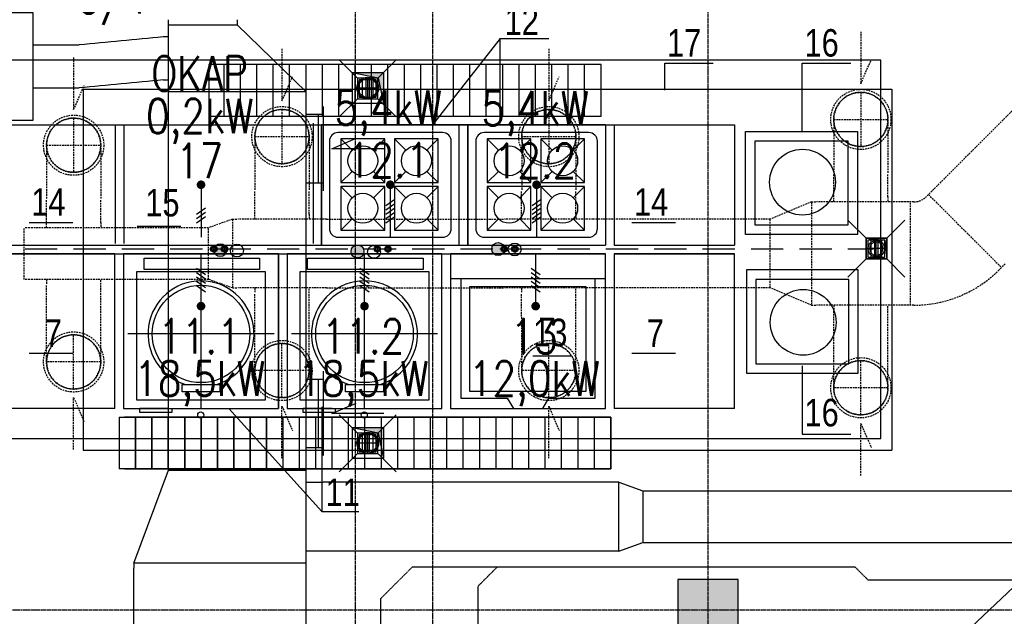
# Model space of a CAD drawing. Extents: x -7228 to 74941, y -112898 to 85621.
# Tile 344 of 635: x 51578 to 52150, y 36563 to 36910. Entities that reach past the tile are written whole.
import ezdxf
from ezdxf.enums import TextEntityAlignment as Align

# ---------------------------------------------------------------- set-up
doc = ezdxf.new("R2010")
doc.units = 0
for name, pattern in [('CENTER', [2, 1.25, -0.25, 0.25, -0.25]), ('DASHED', [0.75, 0.5, -0.25]), ('DASHED2', [0.375, 0.25, -0.125])]:
    doc.linetypes.add(name, pattern=pattern)
doc.layers.get('0').update_dxf_attribs({"color": 101, "linetype": 'CONTINUOUS'})
doc.layers.add('-A_NR', color=8, linetype='CONTINUOUS', plot=False)
for name, color, linetype in [('-A_TECHNOLOGIA', 120, 'CONTINUOUS'), ('E35', 6, 'CONTINUOUS'), ('E50', 3, 'CONTINUOUS'), ('E50kor', 3, 'CONTINUOUS'), ('Ins-kan', 54, 'CONTINUOUS'), ('Ins-went', 141, 'CONTINUOUS'), ('Ins-wod', 4, 'CONTINUOUS'), ('Os-osie glowne', 1, 'CENTER'), ('Sc-beton', 7, 'CONTINUOUS'), ('Sc-beton-hatch', 86, 'CONTINUOUS'), ('W-otwor-strop', 1, 'CONTINUOUS'), ('Wyp-meble', 155, 'CONTINUOUS')]:
    doc.layers.add(name, color=color, linetype=linetype)
doc.styles.add('ARIAL_CE', font='ARIAL.TTF', dxfattribs={"width": 0.8})
doc.styles.add('ROMANS', font='romans', dxfattribs={"width": 0.85})

# ---------------------------------------------------------------- blocks, each defined once
blk = doc.blocks.new('_ODWODNIENIE_KRATKA')
for p, q in [((-12, 0), (-22.61, 10.61)), ((0, 0), (10.61, 10.61)), ((-11, -2.99), (-1, -2.99)), ((-1, -4.99), (-11, -4.99)), ((-11, -6.99), (-1, -6.99)), ((-1, -8.99), (-11, -8.99)), ((-22.61, -22.6), (-12, -11.99)), ((10.61, -22.6), (0, -11.99))]:
    blk.add_line(p, q)
for points in [[(0, -11.99), (0, 0), (-12, 0), (-12, -11.99)], [(-1, -10.99), (-1, -1), (-11, -1), (-11, -10.99)]]:
    blk.add_lwpolyline(points, close=True)

msp = doc.modelspace()

# ---------------------------------------------------------------- hatches: boundary and pattern name
at = {"layer": 'Ins-wod'}
for points in [[(51859.396, 36776.156, 1), (51851.908, 36776.156, 1)], [(51697.962, 36775.55, 1), (51690.474, 36775.55, 1)], [(51777.662, 36774.756, 1), (51770.174, 36774.756, 1)]]:
    msp.add_hatch(color=256, dxfattribs=at).paths.add_polyline_path(points)
at = {"layer": 'Sc-beton-hatch'}
h = msp.add_hatch(dxfattribs=at)
h.set_pattern_fill('ANSI33', color=256, style=0)
h.paths.add_polyline_path([(52747.547, 36408.972), (52727.547, 36408.972), (52727.547, 35926.472), (52656.547, 35926.472), (52656.547, 35901.472), (52727.547, 35901.472), (52727.547, 35076.472), (52230.547, 35076.472), (52230.547, 35056.472), (52747.547, 35056.472)])
h.paths.add_polyline_path([(52727.547, 36453.972), (52747.547, 36453.972), (52747.547, 36586.472), (52727.547, 36586.472)])
h.paths.add_polyline_path([(52582.547, 36556.472), (52582.547, 36576.472), (52259.547, 36576.472), (52259.547, 36556.472)])
h.paths.add_polyline_path([(51995.047, 36583.972), (51960.047, 36583.972), (51960.047, 36548.972), (51995.047, 36548.972)])
h.paths.add_polyline_path([(51527.547, 36583.972), (51527.547, 36548.972), (51562.547, 36548.972), (51562.547, 36583.972)])
h.paths.add_polyline_path([(51547.547, 36366.472), (51527.547, 36366.472), (51527.547, 36306.472), (51547.547, 36306.472)])
h.paths.add_polyline_path([(51547.547, 36548.972), (51527.547, 36548.972), (51527.547, 36536.472), (51547.547, 36536.472)])
h.paths.add_polyline_path([(51527.547, 36596.472), (51527.547, 36583.972), (51547.547, 36583.972), (51547.547, 36596.472)])
at = {"layer": 'W-otwor-strop'}
h = msp.add_hatch(color=256, dxfattribs=at)
h.paths.add_polyline_path([(51782.108, 36878.764), (51772.583, 36878.764), (51772.583, 36878.453), (51782.108, 36876.538)])
h.paths.add_polyline_path([(51789.022, 36878.759), (51789.022, 36878.764), (51782.108, 36878.764), (51782.108, 36876.538), (51785.957, 36875.764), (51785.969, 36875.706)])
h.paths.add_polyline_path([(51789.022, 36878.759), (51785.969, 36875.706), (51789.022, 36860.764)])
h.paths.add_polyline_path([(51772.547, 36878.764), (51771.037, 36878.764), (51772.547, 36878.461)])
h.paths.add_polyline_path([(51772.583, 36878.764), (51772.547, 36878.764), (51772.547, 36878.461), (51772.583, 36878.453)])
h = msp.add_hatch(color=256, dxfattribs=at)
h.paths.add_polyline_path([(52081.449, 36782.42), (52073.255, 36782.42), (52073.255, 36782.075), (52080.448, 36781.42), (52081.449, 36770.42)])
h.paths.add_polyline_path([(52073.255, 36782.42), (52069.459, 36782.42), (52073.255, 36782.075)])
h = msp.add_hatch(color=256, dxfattribs=at)
h.paths.add_polyline_path([(51782.108, 36672.428), (51772.583, 36672.428), (51772.583, 36672.117), (51782.108, 36670.201)])
h.paths.add_polyline_path([(51789.022, 36672.422), (51789.022, 36672.428), (51782.108, 36672.428), (51782.108, 36670.201), (51785.957, 36669.428), (51785.969, 36669.369)])
h.paths.add_polyline_path([(51789.022, 36672.422), (51785.969, 36669.369), (51789.022, 36654.428)])
h.paths.add_polyline_path([(51772.547, 36672.428), (51771.037, 36672.428), (51772.547, 36672.124)])
h.paths.add_polyline_path([(51772.583, 36672.428), (51772.547, 36672.428), (51772.547, 36672.124), (51772.583, 36672.117)])

# ---------------------------------------------------------------- linework, layer by layer
at = {"layer": '-A_NR'}
for p, q in [((51856.81, 36898.528), (51817.547, 36848.472)), ((51856.81, 36849.195), (51856.81, 36898.528)), ((51856.81, 36898.528), (51885.067, 36898.528)), ((51952.437, 36868.472), (51952.437, 36884.249)), ((51952.437, 36884.249), (51980.694, 36884.249)), ((52032.341, 36844.577), (52032.341, 36884.249)), ((52032.341, 36884.249), (52060.599, 36884.249)), ((51583.176, 36791.659), (51608.598, 36791.659)), ((51933.388, 36791.659), (51958.809, 36791.659)), ((51645.808, 36789.501), (51671.23, 36789.501)), ((51583.176, 36715.645), (51608.598, 36715.645)), ((51875.826, 36714.171), (51897.988, 36714.171)), ((51933.388, 36715.645), (51958.809, 36715.645)), ((52032.341, 36708.278), (52032.341, 36668.605)), ((51753.121, 36623.586), (51699.078, 36683.472)), ((51753.121, 36684.478), (51753.121, 36623.586)), ((52032.341, 36668.605), (52060.599, 36668.605)), ((51753.121, 36623.586), (51774.632, 36623.586))]:
    msp.add_line(p, q, dxfattribs=at)
at = {"layer": '-A_TECHNOLOGIA'}
for p, q in [((51832.992, 36848.472), (51752.992, 36848.472)), ((51832.992, 36778.472), (51832.992, 36848.472)), ((51752.992, 36778.472), (51832.992, 36778.472))]:
    msp.add_line(p, q, dxfattribs=at)
at = {"layer": 'E35'}
for p, q in [((51682.999, 36813.569), (51682.999, 36783.085)), ((51792.992, 36813.569), (51792.992, 36783.085)), ((51877.992, 36813.569), (51877.992, 36783.085)), ((51790.361, 36801.505), (51795.623, 36805.189)), ((51790.361, 36799.005), (51795.623, 36802.689)), ((51875.361, 36801.505), (51880.623, 36805.189)), ((51875.361, 36799.005), (51880.623, 36802.689)), ((51680.368, 36796.505), (51685.63, 36800.189)), ((51680.368, 36794.005), (51685.63, 36797.689)), ((51790.361, 36796.505), (51795.623, 36800.189)), ((51790.361, 36794.005), (51795.623, 36797.689)), ((51875.361, 36796.505), (51880.623, 36800.189)), ((51875.361, 36794.005), (51880.623, 36797.689)), ((51680.368, 36791.505), (51685.63, 36795.189)), ((51790.361, 36791.505), (51795.623, 36795.189)), ((51875.361, 36791.505), (51880.623, 36795.189)), ((51682.992, 36742.988), (51682.992, 36773.472)), ((51777.992, 36742.988), (51777.992, 36773.472)), ((51877.466, 36742.988), (51877.466, 36773.472)), ((51680.361, 36765.052), (51685.623, 36761.367)), ((51680.361, 36762.552), (51685.623, 36758.867)), ((51775.361, 36765.052), (51780.623, 36761.367)), ((51775.361, 36762.552), (51780.623, 36758.867)), ((51874.835, 36765.052), (51880.097, 36761.367)), ((51874.835, 36762.552), (51880.097, 36758.867)), ((51680.361, 36760.052), (51685.623, 36756.367)), ((51680.361, 36757.552), (51685.623, 36753.867)), ((51775.361, 36760.052), (51780.623, 36756.367)), ((51775.361, 36757.552), (51780.623, 36753.867)), ((51874.835, 36760.052), (51880.097, 36756.367)), ((51874.835, 36757.552), (51880.097, 36753.867)), ((51680.361, 36755.052), (51685.623, 36751.367)), ((51775.361, 36755.052), (51780.623, 36751.367)), ((51874.835, 36755.052), (51880.097, 36751.367))]:
    msp.add_line(p, q, dxfattribs=at)
at = {"layer": 'E50'}
for p, q in [((51682.992, 36742.988), (51682.992, 36773.472)), ((51777.992, 36742.988), (51777.992, 36773.472))]:
    msp.add_line(p, q, dxfattribs=at)
at = {"layer": 'E50', "const_width": 2.5}
for points in [[(51681.776, 36813.829, 1), (51684.222, 36813.309, 1)], [(51791.769, 36813.829, 1), (51794.215, 36813.309, 1)], [(51876.769, 36813.829, 1), (51879.215, 36813.309, 1)], [(51681.769, 36742.728, -1), (51684.215, 36743.248, -1)], [(51776.769, 36742.728, -1), (51779.215, 36743.248, -1)], [(51876.243, 36742.728, -1), (51878.688, 36743.248, -1)]]:
    msp.add_lwpolyline(points, format="xyb", close=True, dxfattribs=at)
at = {"layer": 'E50kor', "linetype": 'DASHED2', "ltscale": 75}
msp.add_line((51552.61, 36776.284), (52073.874, 36776.284), dxfattribs=at)
at = {"layer": 'Ins-kan'}
for p, q in [((51696.383, 36853.472), (51696.383, 36883.472)), ((51696.383, 36853.472), (51696.383, 36883.472)), ((51705.908, 36853.472), (51705.908, 36883.472)), ((51705.908, 36853.472), (51705.908, 36883.472)), ((51715.433, 36853.472), (51715.433, 36883.472)), ((51715.433, 36853.472), (51715.433, 36883.472)), ((51724.958, 36853.472), (51724.958, 36883.472)), ((51724.958, 36853.472), (51724.958, 36883.472)), ((51724.958, 36853.472), (51724.958, 36883.472)), ((51724.958, 36853.472), (51724.958, 36883.472)), ((51734.483, 36853.472), (51734.483, 36883.472)), ((51734.483, 36853.472), (51734.483, 36883.472)), ((51744.008, 36853.472), (51744.008, 36883.472)), ((51744.008, 36853.472), (51744.008, 36883.472)), ((51753.533, 36853.472), (51753.533, 36883.472)), ((51753.533, 36853.472), (51753.533, 36883.472)), ((51763.058, 36853.472), (51763.058, 36883.472)), ((51763.058, 36853.472), (51763.058, 36883.472)), ((51772.583, 36853.472), (51772.583, 36883.472)), ((51772.583, 36853.472), (51772.583, 36883.472)), ((51782.108, 36853.472), (51782.108, 36883.472)), ((51782.108, 36853.472), (51782.108, 36883.472)), ((51791.633, 36853.472), (51791.633, 36883.472)), ((51791.633, 36853.472), (51791.633, 36883.472)), ((51801.158, 36853.472), (51801.158, 36883.472)), ((51801.158, 36853.472), (51801.158, 36883.472)), ((51810.683, 36853.472), (51810.683, 36883.472)), ((51810.683, 36853.472), (51810.683, 36883.472)), ((51820.208, 36853.472), (51820.208, 36883.472)), ((51820.208, 36853.472), (51820.208, 36883.472)), ((51829.733, 36853.472), (51829.733, 36883.472)), ((51829.733, 36853.472), (51829.733, 36883.472)), ((51839.258, 36853.472), (51839.258, 36883.472)), ((51839.258, 36853.472), (51839.258, 36883.472)), ((51848.783, 36853.472), (51848.783, 36883.472)), ((51848.783, 36853.472), (51848.783, 36883.472)), ((51858.308, 36853.472), (51858.308, 36883.472)), ((51858.308, 36853.472), (51858.308, 36883.472)), ((51867.833, 36853.472), (51867.833, 36883.472)), ((51867.833, 36853.472), (51867.833, 36883.472)), ((51877.358, 36853.472), (51877.358, 36883.472)), ((51877.358, 36853.472), (51877.358, 36883.472)), ((51886.883, 36853.472), (51886.883, 36883.472)), ((51886.883, 36853.472), (51886.883, 36883.472)), ((51896.408, 36853.472), (51896.408, 36883.472)), ((51896.408, 36853.472), (51896.408, 36883.472)), ((51905.933, 36853.472), (51905.933, 36883.472)), ((51905.933, 36853.472), (51905.933, 36883.472)), ((51915.458, 36853.472), (51915.458, 36883.472)), ((51915.458, 36853.472), (51915.458, 36883.472)), ((51779.916, 36863.443), (51779.916, 36876.043)), ((51786.216, 36869.743), (51773.616, 36869.743)), ((52069.459, 36782.42), (52058.853, 36793.027)), ((52069.459, 36782.42), (52058.853, 36793.027)), ((52092.056, 36793.027), (52081.449, 36782.42)), ((52092.056, 36793.027), (52081.449, 36782.42)), ((52072.448, 36771.42), (52072.448, 36781.42)), ((52072.448, 36771.42), (52072.448, 36781.42)), ((52074.448, 36781.42), (52074.448, 36771.42)), ((52074.448, 36781.42), (52074.448, 36771.42)), ((52075.379, 36771.156), (52075.379, 36781.656)), ((52076.448, 36771.42), (52076.448, 36781.42)), ((52076.448, 36771.42), (52076.448, 36781.42)), ((52078.448, 36781.42), (52078.448, 36771.42)), ((52078.448, 36781.42), (52078.448, 36771.42)), ((52080.629, 36776.406), (52070.129, 36776.406)), ((52069.459, 36770.42), (52058.853, 36759.813)), ((52069.459, 36770.42), (52058.853, 36759.813)), ((52092.056, 36759.813), (52081.449, 36770.42)), ((52092.056, 36759.813), (52081.449, 36770.42)), ((51635.396, 36678.472), (51635.396, 36648.472)), ((51635.396, 36678.472), (51635.396, 36648.472)), ((51635.396, 36678.472), (51921.146, 36678.472)), ((51635.396, 36678.472), (51635.396, 36648.472)), ((51635.396, 36678.472), (51635.396, 36648.472)), ((51635.396, 36678.472), (51921.146, 36678.472)), ((51644.921, 36678.472), (51644.921, 36648.472)), ((51644.921, 36648.472), (51644.921, 36678.472)), ((51644.921, 36678.472), (51644.921, 36648.472)), ((51644.921, 36648.472), (51644.921, 36678.472)), ((51654.446, 36678.472), (51654.446, 36648.472)), ((51654.446, 36648.472), (51654.446, 36678.472)), ((51654.446, 36678.472), (51654.446, 36648.472)), ((51654.446, 36648.472), (51654.446, 36678.472)), ((51663.971, 36678.472), (51663.971, 36648.472)), ((51663.971, 36648.472), (51663.971, 36678.472)), ((51663.971, 36648.472), (51663.971, 36678.472)), ((51663.971, 36678.472), (51663.971, 36648.472)), ((51663.971, 36648.472), (51663.971, 36678.472)), ((51663.971, 36648.472), (51663.971, 36678.472)), ((51673.496, 36678.472), (51673.496, 36648.472)), ((51673.496, 36648.472), (51673.496, 36678.472)), ((51673.496, 36648.472), (51673.496, 36678.472)), ((51673.496, 36678.472), (51673.496, 36648.472)), ((51673.496, 36648.472), (51673.496, 36678.472)), ((51673.496, 36648.472), (51673.496, 36678.472)), ((51683.021, 36678.472), (51683.021, 36648.472)), ((51683.021, 36648.472), (51683.021, 36678.472)), ((51683.021, 36648.472), (51683.021, 36678.472)), ((51683.021, 36678.472), (51683.021, 36648.472)), ((51683.021, 36648.472), (51683.021, 36678.472)), ((51683.021, 36648.472), (51683.021, 36678.472)), ((51692.546, 36678.472), (51692.546, 36648.472)), ((51692.546, 36648.472), (51692.546, 36678.472)), ((51692.546, 36648.472), (51692.546, 36678.472)), ((51692.546, 36678.472), (51692.546, 36648.472)), ((51692.546, 36648.472), (51692.546, 36678.472)), ((51692.546, 36648.472), (51692.546, 36678.472)), ((51702.071, 36678.472), (51702.071, 36648.472)), ((51702.071, 36648.472), (51702.071, 36678.472)), ((51702.071, 36648.472), (51702.071, 36678.472)), ((51702.071, 36678.472), (51702.071, 36648.472)), ((51702.071, 36648.472), (51702.071, 36678.472)), ((51702.071, 36648.472), (51702.071, 36678.472)), ((51711.596, 36678.472), (51711.596, 36648.472)), ((51711.596, 36648.472), (51711.596, 36678.472)), ((51711.596, 36648.472), (51711.596, 36678.472)), ((51711.596, 36678.472), (51711.596, 36648.472)), ((51711.596, 36648.472), (51711.596, 36678.472)), ((51711.596, 36648.472), (51711.596, 36678.472)), ((51721.121, 36678.472), (51721.121, 36648.472)), ((51721.121, 36648.472), (51721.121, 36678.472)), ((51721.121, 36648.472), (51721.121, 36678.472)), ((51721.121, 36678.472), (51721.121, 36648.472)), ((51721.121, 36648.472), (51721.121, 36678.472)), ((51721.121, 36648.472), (51721.121, 36678.472)), ((51730.646, 36648.472), (51730.646, 36678.472)), ((51730.646, 36648.472), (51730.646, 36678.472)), ((51730.646, 36648.472), (51730.646, 36678.472)), ((51730.646, 36648.472), (51730.646, 36678.472)), ((51740.171, 36648.472), (51740.171, 36678.472)), ((51740.171, 36648.472), (51740.171, 36678.472)), ((51740.171, 36648.472), (51740.171, 36678.472)), ((51740.171, 36648.472), (51740.171, 36678.472)), ((51749.696, 36648.472), (51749.696, 36678.472)), ((51749.696, 36648.472), (51749.696, 36678.472)), ((51749.696, 36648.472), (51749.696, 36678.472)), ((51749.696, 36648.472), (51749.696, 36678.472)), ((51759.221, 36648.472), (51759.221, 36678.472)), ((51759.221, 36648.472), (51759.221, 36678.472)), ((51759.221, 36648.472), (51759.221, 36678.472)), ((51759.221, 36648.472), (51759.221, 36678.472)), ((51768.746, 36648.472), (51768.746, 36678.472)), ((51768.746, 36648.472), (51768.746, 36678.472)), ((51768.746, 36648.472), (51768.746, 36678.472)), ((51768.746, 36648.472), (51768.746, 36678.472)), ((51778.271, 36648.472), (51778.271, 36678.472)), ((51778.271, 36648.472), (51778.271, 36678.472)), ((51778.271, 36648.472), (51778.271, 36678.472)), ((51778.271, 36648.472), (51778.271, 36678.472)), ((51787.796, 36648.472), (51787.796, 36678.472)), ((51787.796, 36648.472), (51787.796, 36678.472)), ((51787.796, 36648.472), (51787.796, 36678.472)), ((51787.796, 36648.472), (51787.796, 36678.472)), ((51797.321, 36648.472), (51797.321, 36678.472)), ((51797.321, 36648.472), (51797.321, 36678.472)), ((51797.321, 36648.472), (51797.321, 36678.472)), ((51797.321, 36648.472), (51797.321, 36678.472)), ((51806.846, 36648.472), (51806.846, 36678.472)), ((51806.846, 36648.472), (51806.846, 36678.472)), ((51806.846, 36648.472), (51806.846, 36678.472)), ((51806.846, 36648.472), (51806.846, 36678.472)), ((51816.371, 36648.472), (51816.371, 36678.472)), ((51816.371, 36648.472), (51816.371, 36678.472)), ((51816.371, 36648.472), (51816.371, 36678.472)), ((51816.371, 36648.472), (51816.371, 36678.472)), ((51825.896, 36648.472), (51825.896, 36678.472)), ((51825.896, 36648.472), (51825.896, 36678.472)), ((51825.896, 36648.472), (51825.896, 36678.472)), ((51825.896, 36648.472), (51825.896, 36678.472)), ((51835.421, 36648.472), (51835.421, 36678.472)), ((51835.421, 36648.472), (51835.421, 36678.472)), ((51835.421, 36648.472), (51835.421, 36678.472)), ((51835.421, 36648.472), (51835.421, 36678.472)), ((51844.946, 36648.472), (51844.946, 36678.472)), ((51844.946, 36648.472), (51844.946, 36678.472)), ((51844.946, 36648.472), (51844.946, 36678.472)), ((51844.946, 36648.472), (51844.946, 36678.472)), ((51854.471, 36648.472), (51854.471, 36678.472)), ((51854.471, 36648.472), (51854.471, 36678.472)), ((51854.471, 36648.472), (51854.471, 36678.472)), ((51854.471, 36648.472), (51854.471, 36678.472)), ((51863.996, 36648.472), (51863.996, 36678.472)), ((51863.996, 36648.472), (51863.996, 36678.472)), ((51863.996, 36648.472), (51863.996, 36678.472)), ((51863.996, 36648.472), (51863.996, 36678.472)), ((51873.521, 36648.472), (51873.521, 36678.472)), ((51873.521, 36648.472), (51873.521, 36678.472)), ((51873.521, 36648.472), (51873.521, 36678.472)), ((51873.521, 36648.472), (51873.521, 36678.472)), ((51883.046, 36648.472), (51883.046, 36678.472)), ((51883.046, 36648.472), (51883.046, 36678.472)), ((51883.046, 36648.472), (51883.046, 36678.472)), ((51883.046, 36648.472), (51883.046, 36678.472)), ((51892.571, 36648.472), (51892.571, 36678.472)), ((51892.571, 36648.472), (51892.571, 36678.472)), ((51892.571, 36648.472), (51892.571, 36678.472)), ((51892.571, 36648.472), (51892.571, 36678.472)), ((51902.096, 36648.472), (51902.096, 36678.472)), ((51902.096, 36648.472), (51902.096, 36678.472)), ((51902.096, 36648.472), (51902.096, 36678.472)), ((51902.096, 36648.472), (51902.096, 36678.472)), ((51911.621, 36648.472), (51911.621, 36678.472)), ((51911.621, 36648.472), (51911.621, 36678.472)), ((51911.621, 36648.472), (51911.621, 36678.472)), ((51911.621, 36648.472), (51911.621, 36678.472)), ((51921.146, 36678.472), (51921.146, 36648.472)), ((51921.146, 36648.472), (51921.146, 36678.472)), ((51921.146, 36648.472), (51921.146, 36678.472)), ((51921.146, 36678.472), (51921.146, 36648.472)), ((51921.146, 36648.472), (51921.146, 36678.472)), ((51921.146, 36648.472), (51921.146, 36678.472)), ((51779.916, 36657.106), (51779.916, 36669.706)), ((51786.216, 36663.406), (51773.616, 36663.406)), ((51921.146, 36648.472), (51635.396, 36648.472)), ((51921.146, 36648.472), (51635.396, 36648.472)), ((51638.527, 36648.472), (51921.146, 36648.472)), ((51638.527, 36648.472), (51921.146, 36648.472))]:
    msp.add_line(p, q, dxfattribs=at)
at = {"layer": 'Ins-kan', "linetype": 'DASHED', "ltscale": 0.5}
for p, q in [((51787.444, 36572.992), (51805.69, 36591.237)), ((52063.153, 36591.237), (51805.69, 36591.237)), ((51843.975, 36580.17), (51855.042, 36591.237)), ((52070.687, 36583.704), (52063.153, 36591.237)), ((51843.975, 36524.628), (51843.975, 36580.17)), ((52341.192, 36583.704), (52070.687, 36583.704)), ((51787.444, 36555.652), (51787.444, 36572.992))]:
    msp.add_line(p, q, dxfattribs=at)
at = {"layer": 'Ins-kan'}
msp.add_lwpolyline([(51915.458, 36883.422), (51687.547, 36883.422), (51687.547, 36853.472), (51915.458, 36853.472)], dxfattribs=at)
msp.add_lwpolyline([(51915.458, 36883.422), (51687.547, 36883.422), (51687.547, 36853.472), (51915.458, 36853.472)], dxfattribs=at)
for points in [[(52081.449, 36782.42), (52069.459, 36782.42), (52069.459, 36770.42), (52081.449, 36770.42)], [(52081.449, 36782.42), (52069.459, 36782.42), (52069.459, 36770.42), (52081.449, 36770.42)], [(52080.448, 36781.42), (52070.457, 36781.42), (52070.457, 36771.42), (52080.448, 36771.42)], [(52080.448, 36781.42), (52070.457, 36781.42), (52070.457, 36771.42), (52080.448, 36771.42)]]:
    msp.add_lwpolyline(points, close=True, dxfattribs=at)
for centre, radius in [((51779.916, 36869.743), 6.3), ((51779.916, 36869.743), 5.5), ((52075.379, 36776.406), 4.77), ((51779.916, 36663.406), 6.3), ((51779.916, 36663.406), 5.5)]:
    msp.add_circle(centre, radius, dxfattribs=at)
at = {"layer": 'Ins-kan', "extrusion": (0, 9.7811e-55, -1)}
msp.add_ellipse((52075.379, 36776.406), major_axis=(2.722, 2.722), ratio=1, start_param=3.9269908, end_param=10.2101761, dxfattribs=at)
at = {"layer": 'Ins-went', "ltscale": 2}
for p, q in [((51664.047, 36864.525), (51664.047, 36909.525)), ((51664.047, 36906.525), (51704.047, 36906.525)), ((51704.047, 36909.525), (51704.047, 36906.525)), ((51744.047, 36867.525), (51704.047, 36906.525)), ((51585.247, 36894.822), (51612.197, 36894.822)), ((51664.047, 36899.525), (51661.047, 36899.525)), ((52077.992, 36885.972), (51562.992, 36885.972)), ((52077.992, 36665.972), (52077.992, 36885.972)), ((51661.047, 36874.525), (51664.047, 36874.525)), ((51585.247, 36869.822), (51612.197, 36869.822)), ((51744.047, 36867.525), (51664.047, 36867.525)), ((51744.047, 36864.525), (51744.047, 36867.525)), ((51664.047, 36804.525), (51664.047, 36864.525)), ((51744.047, 36804.525), (51744.047, 36864.525)), ((51744.047, 36854.525), (51754.047, 36854.525)), ((51751.047, 36854.525), (51751.047, 36814.525)), ((51754.047, 36859.025), (51754.047, 36810.025)), ((51754.047, 36814.525), (51744.047, 36814.525)), ((51664.047, 36710.625), (51664.047, 36804.525)), ((51744.047, 36710.625), (51744.047, 36804.525)), ((51664.047, 36650.625), (51664.047, 36710.625)), ((51744.047, 36650.625), (51744.047, 36710.625)), ((51754.047, 36705.125), (51754.047, 36656.125)), ((51744.047, 36700.625), (51754.047, 36700.625)), ((51751.047, 36700.625), (51751.047, 36660.625)), ((51562.992, 36665.972), (52077.992, 36665.972)), ((51754.047, 36660.625), (51744.047, 36660.625)), ((51664.047, 36647.625), (51664.047, 36650.625)), ((51744.047, 36590.625), (51744.047, 36650.625)), ((51644.047, 36593.625), (51664.047, 36647.625)), ((51664.047, 36647.625), (51744.047, 36647.625)), ((51744.047, 36640.625), (51754.047, 36640.625)), ((51922.752, 36640.625), (51754.052, 36640.625)), ((51925.752, 36640.625), (51922.752, 36640.625)), ((51925.752, 36600.625), (51925.752, 36640.625)), ((51925.752, 36640.625), (51939.752, 36635.625)), ((51939.752, 36635.625), (51939.752, 36605.625)), ((51939.752, 36635.625), (51942.752, 36635.625)), ((51942.752, 36635.625), (52148.852, 36635.625)), ((52148.852, 36635.625), (52193.852, 36635.625)), ((51925.752, 36600.625), (51939.752, 36605.625)), ((51939.752, 36605.625), (51942.752, 36605.625)), ((51942.752, 36605.625), (52148.852, 36605.625)), ((52148.852, 36605.625), (52193.852, 36605.625)), ((51754.047, 36600.625), (51744.047, 36600.625)), ((51922.752, 36600.625), (51754.052, 36600.625)), ((51925.752, 36600.625), (51922.752, 36600.625)), ((51744.047, 36593.625), (51644.047, 36593.625)), ((51644.047, 36593.625), (51644.047, 36590.625)), ((51644.047, 36466.725), (51644.047, 36590.625)), ((51744.047, 36466.725), (51744.047, 36590.625)), ((52120.099, 36546.637), (52158.899, 36583.13))]:
    msp.add_line(p, q, dxfattribs=at)
at = {"layer": 'Ins-went', "linetype": 'DASHED', "ltscale": 2}
for p, q in [((52066.438, 36867.294, -3580), (52066.438, 36835.794, -3580)), ((52158.614, 36860.779), (52107.844, 36810.008)), ((51730.038, 36857.294, -3580), (51730.038, 36825.794)), ((51885.103, 36857.294, -3580), (51885.103, 36825.794)), ((51608.979, 36852.294), (51608.979, 36820.794)), ((52050.688, 36851.544, -3580), (52050.688, 36820.044, -3580)), ((52050.688, 36851.544, -3580), (52082.188, 36851.544, -3580)), ((52082.188, 36851.544, -3580), (52082.188, 36820.044, -3580)), ((51714.288, 36841.544, -3580), (51714.288, 36810.044, -3580)), ((51714.288, 36841.544, -3580), (51745.788, 36841.544, -3580)), ((51745.788, 36841.544, -3580), (51745.788, 36810.044, -3580)), ((51869.353, 36841.544, -3580), (51869.353, 36810.044, -3580)), ((51869.353, 36841.544, -3580), (51900.853, 36841.544, -3580)), ((51900.853, 36841.544, -3580), (51900.853, 36810.044, -3580)), ((51593.229, 36836.544), (51593.229, 36805.044)), ((51593.229, 36836.544), (51624.729, 36836.544)), ((51624.729, 36836.544), (51624.729, 36805.044)), ((52050.688, 36806.544), (52050.688, 36820.044)), ((52082.188, 36806.544), (52082.188, 36820.044)), ((51714.288, 36796.544), (51714.288, 36810.044)), ((51745.788, 36796.544), (51745.788, 36810.044)), ((51869.288, 36796.544), (51869.288, 36810.044)), ((51900.788, 36796.544), (51900.788, 36810.044)), ((52107.844, 36810.008), (52104.309, 36806.473)), ((51593.229, 36791.544), (51593.229, 36805.044)), ((51624.729, 36791.544), (51624.729, 36805.044)), ((52037.738, 36803.544), (52013.738, 36793.544)), ((52037.738, 36803.544), (52037.738, 36743.544)), ((52037.738, 36803.544), (52040.738, 36803.544)), ((52092.238, 36803.544), (52040.738, 36803.544)), ((52050.688, 36803.544), (52050.688, 36806.544)), ((52082.188, 36806.544), (52082.188, 36803.544)), ((52097.238, 36803.544), (52092.238, 36803.544)), ((52095.238, 36743.544), (52095.238, 36803.544)), ((52105.723, 36807.887), (52148.149, 36765.461)), ((51593.229, 36788.544), (51593.229, 36791.544)), ((51624.729, 36791.544), (51624.729, 36788.544)), ((51701.329, 36793.544), (51687.329, 36788.544)), ((51701.329, 36793.544), (51701.329, 36753.544)), ((51701.329, 36793.544), (51704.329, 36793.544)), ((51755.838, 36793.544), (51704.338, 36793.544)), ((51714.288, 36793.544), (51714.288, 36796.544)), ((51745.788, 36796.544), (51745.788, 36793.544)), ((51755.838, 36793.544), (51859.338, 36793.544)), ((51910.838, 36793.544), (51859.338, 36793.544)), ((51869.288, 36793.544), (51869.288, 36796.544)), ((51900.788, 36796.544), (51900.788, 36793.544)), ((52010.738, 36793.544), (51910.838, 36793.544)), ((52013.738, 36793.544), (52010.738, 36793.544)), ((52013.738, 36753.544), (52013.738, 36793.544)), ((51583.279, 36788.544), (51580.279, 36788.544)), ((51580.279, 36758.544), (51580.279, 36788.544)), ((51634.779, 36788.544), (51583.279, 36788.544)), ((51684.329, 36788.544), (51634.829, 36788.544)), ((51687.329, 36788.544), (51684.329, 36788.544)), ((51687.329, 36758.544), (51687.329, 36788.544)), ((52150.271, 36767.582), (52146.735, 36764.046)), ((51583.279, 36758.544), (51580.279, 36758.544)), ((51634.779, 36758.544), (51583.279, 36758.544)), ((51593.229, 36758.544), (51593.229, 36755.544)), ((51624.729, 36755.544), (51624.729, 36758.544)), ((51684.329, 36758.544), (51634.829, 36758.544)), ((51687.329, 36758.544), (51684.329, 36758.544)), ((51701.329, 36753.544), (51687.329, 36758.544)), ((51593.229, 36742.044), (51593.229, 36755.544)), ((51624.729, 36742.044), (51624.729, 36755.544)), ((51701.329, 36753.544), (51704.329, 36753.544)), ((51755.838, 36753.544), (51704.338, 36753.544)), ((51714.288, 36753.544), (51714.288, 36750.544)), ((51745.788, 36750.544), (51745.788, 36753.544)), ((51755.838, 36753.544), (51859.338, 36753.544)), ((51910.838, 36753.544), (51859.338, 36753.544)), ((51869.288, 36753.544), (51869.288, 36750.544)), ((51900.788, 36750.544), (51900.788, 36753.544)), ((52010.738, 36753.544), (51910.838, 36753.544)), ((52013.738, 36753.544), (52010.738, 36753.544)), ((52037.738, 36743.544), (52013.738, 36753.544)), ((51714.288, 36737.044), (51714.288, 36750.544)), ((51745.788, 36737.044), (51745.788, 36750.544)), ((51869.288, 36737.044), (51869.288, 36750.544)), ((51900.788, 36737.044), (51900.788, 36750.544)), ((51593.229, 36710.544), (51593.229, 36742.044)), ((51624.729, 36710.544), (51624.729, 36742.044)), ((52037.738, 36743.544), (52040.738, 36743.544)), ((52092.238, 36743.544), (52040.738, 36743.544)), ((52050.688, 36743.544), (52050.688, 36740.544)), ((52050.688, 36727.044), (52050.688, 36740.544)), ((52082.188, 36740.544), (52082.188, 36743.544)), ((52082.188, 36727.044), (52082.188, 36740.544)), ((52097.238, 36743.544), (52092.238, 36743.544)), ((51714.288, 36705.544, -3580), (51714.288, 36737.044, -3580)), ((51745.788, 36705.544, -3580), (51745.788, 36737.044, -3580)), ((51869.353, 36705.544, -3580), (51869.353, 36737.044, -3580)), ((51900.853, 36705.544, -3580), (51900.853, 36737.044, -3580)), ((51608.979, 36694.794), (51608.979, 36726.294)), ((52050.688, 36695.544, -3580), (52050.688, 36727.044, -3580)), ((52082.188, 36695.544, -3580), (52082.188, 36727.044, -3580)), ((51730.038, 36689.794, -3580), (51730.038, 36721.294)), ((51885.103, 36689.794, -3580), (51885.103, 36721.294)), ((52066.438, 36679.794, -3580), (52066.438, 36711.294)), ((51624.729, 36710.544), (51593.229, 36710.544)), ((51745.788, 36705.544, -3580), (51714.288, 36705.544, -3580)), ((51900.853, 36705.544, -3580), (51869.353, 36705.544, -3580)), ((52082.188, 36695.544, -3580), (52050.688, 36695.544, -3580))]:
    msp.add_line(p, q, dxfattribs=at)
at = {"layer": 'Ins-went', "ltscale": 2}
msp.add_lwpolyline([(51547.547, 36913.672), (51585.247, 36913.672), (51585.247, 36850.972), (51547.547, 36850.972)], close=True, dxfattribs=at)
at = {"layer": 'Ins-went', "linetype": 'DASHED', "ltscale": 2}
for points, elevation in [([(52066.438, 36902.532), (52066.438, 36872.294), (52072.46, 36886.307)], -3580), ([(51730.038, 36892.532), (51730.038, 36862.294), (51736.06, 36876.307)], -3580), ([(51885.103, 36892.532), (51885.103, 36862.294), (51891.126, 36876.307)], -3580), ([(51730.038, 36654.556), (51730.038, 36684.794), (51736.06, 36670.78)], -3580), ([(52066.438, 36644.556), (52066.438, 36674.794), (52072.46, 36660.78)], -1790)]:
    msp.add_lwpolyline(points, dxfattribs=dict(at, elevation=elevation))
for points in [[(51608.979, 36887.532), (51608.979, 36857.294), (51615.002, 36871.307)], [(51608.979, 36659.556), (51608.979, 36689.794), (51615.002, 36675.78)], [(51885.103, 36654.556), (51885.103, 36684.794), (51891.126, 36670.78)]]:
    msp.add_lwpolyline(points, dxfattribs=at)
at = {"layer": 'Ins-went', "ltscale": 2}
for points in [[(51789.285, 36834.525), (51759.047, 36834.525), (51773.061, 36840.548)], [(51789.285, 36680.625), (51759.047, 36680.625), (51773.061, 36686.648)]]:
    msp.add_lwpolyline(points, dxfattribs=at)
at = {"layer": 'Ins-went', "linetype": 'DASHED', "ltscale": 2}
for centre, radius in [((52066.438, 36851.544), 17.5), ((52066.438, 36851.544), 15.75), ((51608.979, 36836.544), 17.5), ((51730.038, 36841.544), 17.5), ((51730.038, 36841.544), 15.75), ((51885.103, 36841.544), 17.5), ((51885.103, 36841.544), 15.75), ((51608.979, 36836.544), 15.75), ((51608.979, 36836.544), 15.75), ((51608.979, 36710.544), 17.5), ((51608.979, 36710.544), 15.75), ((51608.979, 36710.544), 15.75), ((51730.038, 36705.544), 17.5), ((51885.103, 36705.544), 17.5), ((51730.038, 36705.544), 15.75), ((51885.103, 36705.544), 15.75), ((52066.438, 36695.544), 17.5), ((52066.438, 36695.544), 15.75)]:
    msp.add_circle(centre, radius, dxfattribs=at)
for radius in [10, 70]:
    msp.add_arc((52097.238, 36813.544), radius, 270, 315, dxfattribs=at)
for centre, major_axis, start_param, end_param in [((52066.438, 36851.544, -3580), (15.75, 0), 0, 3.1415927), ((51730.038, 36841.544, -3580), (15.75, 0), 0, 3.1415927), ((51885.103, 36841.544, -3580), (15.75, 0), 0, 3.1415927), ((51608.979, 36836.544), (15.75, 0), 0, 3.1415927), ((52066.438, 36851.544, -3580), (15.75, 0), 3.1415927, 6.2831853), ((51730.038, 36841.544, -3580), (15.75, 0), 3.1415927, 6.2831853), ((51885.103, 36841.544, -3580), (15.75, 0), 3.1415927, 6.2831853), ((51608.979, 36836.544), (15.75, 0), 3.1415927, 6.2831853), ((51608.979, 36710.544), (-15.75, 0), 3.1415927, 6.2831853), ((51730.038, 36705.544, -3580), (-15.75, 0), 3.1415927, 6.2831853), ((51885.103, 36705.544, -3580), (-15.75, 0), 3.1415927, 6.2831853), ((52066.438, 36695.544, -3580), (-15.75, 0), 3.1415927, 6.2831853), ((51608.979, 36710.544), (-15.75, 0), 0, 3.1415927), ((51730.038, 36705.544, -3580), (-15.75, 0), 0, 3.1415927), ((51885.103, 36705.544, -3580), (-15.75, 0), 0, 3.1415927), ((52066.438, 36695.544, -3580), (-15.75, 0), 0, 3.1415927)]:
    msp.add_ellipse(centre, major_axis=major_axis, ratio=1, start_param=start_param, end_param=end_param, dxfattribs=at)
at = {"layer": 'Ins-went', "ltscale": 2}
for points in [[(51661.047, 36899.525), (51612.197, 36894.822)], [(51661.047, 36874.525), (51612.197, 36869.822)]]:
    msp.add_spline(points, degree=3, dxfattribs=at)
at = {"layer": 'Ins-wod', "ltscale": 0.3}
for p, q in [((51687.961, 36776.226), (51692.921, 36776.226)), ((51690.441, 36778.706), (51690.441, 36773.746)), ((51694.133, 36776.226), (51699.093, 36776.226)), ((51696.613, 36778.706), (51696.613, 36773.746)), ((51782.961, 36776.226), (51787.921, 36776.226)), ((51785.441, 36778.706), (51785.441, 36773.746)), ((51789.133, 36776.226), (51794.093, 36776.226)), ((51791.613, 36778.706), (51791.613, 36773.746)), ((51856.724, 36776.226), (51861.684, 36776.226)), ((51859.204, 36778.706), (51859.204, 36773.746)), ((51862.896, 36776.226), (51867.856, 36776.226)), ((51865.376, 36778.706), (51865.376, 36773.746))]:
    msp.add_line(p, q, dxfattribs=at)
at = {"layer": 'Ins-wod'}
for centre in [(51855.652, 36776.156), (51865.277, 36775.937), (51694.218, 36775.55), (51703.843, 36775.331), (51773.918, 36774.756), (51783.543, 36774.537)]:
    msp.add_circle(centre, 3.744, dxfattribs=at)
at = {"layer": 'Ins-wod', "ltscale": 0.3}
for centre, radius in [((51690.441, 36776.226), 1.82), ((51690.441, 36776.226), 1.365), ((51690.441, 36776.226), 1.138), ((51696.613, 36776.226), 1.82), ((51696.613, 36776.226), 1.365), ((51696.613, 36776.226), 1.138), ((51785.441, 36776.226), 1.82), ((51785.441, 36776.226), 1.365), ((51785.441, 36776.226), 1.138), ((51791.613, 36776.226), 1.82), ((51791.613, 36776.226), 1.365), ((51791.613, 36776.226), 1.138), ((51859.204, 36776.226), 1.82), ((51859.204, 36776.226), 1.365), ((51859.204, 36776.226), 1.138), ((51865.376, 36776.226), 1.82), ((51865.376, 36776.226), 1.365), ((51865.376, 36776.226), 1.138)]:
    msp.add_circle(centre, radius, dxfattribs=at)
at = {"layer": 'Os-osie glowne'}
for points in [[(51772.547, 39998.472), (51772.547, 33951.472)], [(51817.547, 39998.472), (51817.547, 34021.472)], [(51977.547, 39998.472), (51977.547, 34021.472)], [(50700.047, 36566.472), (62792.547, 36566.472)]]:
    msp.add_lwpolyline(points, dxfattribs=at)
at = {"layer": 'Sc-beton'}
msp.add_lwpolyline([(51960.047, 36548.972), (51995.047, 36548.972), (51995.047, 36583.972), (51960.047, 36583.972)], close=True, dxfattribs=at)
at = {"layer": 'W-otwor-strop'}
for points in [[(51771.037, 36878.764), (51789.022, 36878.764), (51789.022, 36860.764), (51771.037, 36860.764)], [(52069.459, 36782.42), (52081.449, 36782.42), (52081.449, 36770.42), (52069.459, 36770.42)], [(51771.037, 36672.428), (51789.022, 36672.428), (51789.022, 36654.428), (51771.037, 36654.428)]]:
    msp.add_lwpolyline(points, close=True, dxfattribs=at)
for points in [[(51771.037, 36878.764), (51785.957, 36875.764), (51789.022, 36860.764)], [(52069.459, 36782.42), (52080.448, 36781.42), (52081.449, 36770.42)], [(51771.037, 36672.428), (51785.957, 36669.428), (51789.022, 36654.428)]]:
    msp.add_lwpolyline(points, dxfattribs=at)
at = {"layer": 'Wyp-meble'}
for p, q in [((51614.474, 36869.222), (51614.426, 36659.222)), ((51614.474, 36869.222), (52084.474, 36869.222)), ((52084.473, 36869.222), (52084.426, 36659.222)), ((51562.992, 36848.472), (51992.992, 36848.472)), ((51633.072, 36848.472), (51633.072, 36779.365)), ((51638.072, 36848.472), (51638.072, 36779.365)), ((51712.992, 36848.472), (51792.992, 36848.472)), ((51748.072, 36849.365), (51748.072, 36779.365)), ((51752.992, 36848.472), (51752.992, 36778.472)), ((51752.992, 36848.472), (51752.992, 36778.472)), ((51752.992, 36848.472), (51752.992, 36778.472)), ((51752.992, 36778.472), (51752.992, 36848.472)), ((51752.992, 36848.472), (51752.992, 36778.472)), ((51752.992, 36848.472), (51752.992, 36778.472)), ((51877.992, 36848.472), (51797.992, 36848.472)), ((51917.992, 36848.472), (51797.992, 36848.472)), ((51832.992, 36778.472), (51832.992, 36848.472)), ((51837.992, 36848.472), (51837.992, 36778.472)), ((51837.992, 36848.472), (51837.992, 36778.472)), ((51837.992, 36848.472), (51837.992, 36778.472)), ((51837.992, 36778.472), (51837.992, 36848.472)), ((51917.992, 36848.472), (51917.992, 36778.472)), ((51922.992, 36848.472), (51922.992, 36778.472)), ((51992.992, 36848.472), (51992.992, 36778.472)), ((52064.468, 36844.569), (52064.455, 36784.569)), ((51764.33, 36840.188), (51770.863, 36833.654)), ((51783.186, 36833.654), (51789.72, 36840.188)), ((51795.454, 36840.188), (51801.988, 36833.654)), ((51814.31, 36833.654), (51820.844, 36840.188)), ((51849.33, 36840.188), (51855.863, 36833.654)), ((51868.186, 36833.654), (51874.72, 36840.188)), ((51880.454, 36840.188), (51886.988, 36833.654)), ((51899.31, 36833.654), (51905.844, 36840.188)), ((51764.33, 36814.798), (51770.863, 36821.332)), ((51783.186, 36821.332), (51789.72, 36814.798)), ((51795.454, 36814.798), (51801.988, 36821.332)), ((51814.31, 36821.332), (51820.844, 36814.798)), ((51849.33, 36814.798), (51855.863, 36821.332)), ((51868.186, 36821.332), (51874.72, 36814.798)), ((51880.454, 36814.798), (51886.988, 36821.332)), ((51899.31, 36821.332), (51905.844, 36814.798)), ((51764.33, 36812.584), (51770.863, 36806.05)), ((51783.186, 36806.05), (51789.72, 36812.584)), ((51795.454, 36812.584), (51801.988, 36806.05)), ((51814.31, 36806.05), (51820.844, 36812.584)), ((51849.33, 36812.584), (51855.863, 36806.05)), ((51868.186, 36806.05), (51874.72, 36812.584)), ((51880.454, 36812.584), (51886.988, 36806.05)), ((51899.31, 36806.05), (51905.844, 36812.584)), ((51764.33, 36787.194), (51770.863, 36793.728)), ((51783.186, 36793.728), (51789.72, 36787.194)), ((51795.454, 36787.194), (51801.988, 36793.728)), ((51814.31, 36793.728), (51820.844, 36787.194)), ((51849.33, 36787.194), (51855.863, 36793.728)), ((51868.186, 36793.728), (51874.72, 36787.194)), ((51880.454, 36787.194), (51886.988, 36793.728)), ((51899.31, 36793.728), (51905.844, 36787.194)), ((51562.992, 36778.472), (51917.992, 36778.472)), ((51797.992, 36778.472), (51877.992, 36778.472)), ((51797.992, 36778.472), (51917.992, 36778.472)), ((51922.992, 36778.472), (51992.992, 36778.472)), ((51562.992, 36773.472), (51917.992, 36773.472)), ((51632.992, 36773.472), (51562.992, 36773.472)), ((51632.992, 36683.472), (51632.992, 36773.472)), ((51637.992, 36773.472), (51637.992, 36683.472)), ((51727.992, 36773.472), (51637.992, 36773.472)), ((51637.992, 36773.472), (51637.992, 36683.472)), ((51682.992, 36683.472), (51682.992, 36773.472)), ((51727.992, 36773.472), (51727.992, 36683.472)), ((51727.992, 36683.472), (51727.992, 36773.472)), ((51822.992, 36773.472), (51732.992, 36773.472)), ((51732.992, 36773.472), (51732.992, 36683.472)), ((51777.992, 36683.472), (51777.992, 36773.472)), ((51822.992, 36683.472), (51822.992, 36773.472)), ((51917.992, 36773.472), (51837.992, 36773.472)), ((51917.992, 36703.472), (51917.992, 36773.472)), ((51922.992, 36773.472), (51992.992, 36773.472)), ((51922.992, 36773.472), (51922.992, 36683.472)), ((51992.992, 36773.472), (51922.992, 36773.472)), ((51992.992, 36773.472), (51922.992, 36773.472)), ((51922.992, 36773.472), (51922.992, 36703.472)), ((51992.992, 36703.472), (51992.992, 36773.472)), ((51992.992, 36683.472), (51992.992, 36773.472)), ((51645.498, 36762.992), (51645.498, 36688.478)), ((51720.485, 36762.992), (51645.498, 36762.992)), ((51720.485, 36688.478), (51720.485, 36762.992)), ((51740.498, 36762.992), (51740.498, 36688.478)), ((51815.485, 36762.992), (51740.498, 36762.992)), ((51815.485, 36688.478), (51815.485, 36762.992)), ((51917.992, 36758.832), (51827.992, 36758.832)), ((51725.492, 36726.836), (51640.492, 36726.836)), ((51820.492, 36726.836), (51735.492, 36726.836)), ((51645.498, 36688.478), (51720.485, 36688.478)), ((51740.498, 36688.478), (51815.485, 36688.478)), ((51860.981, 36689.52), (51864.622, 36683.472)), ((51885.003, 36689.52), (51881.362, 36683.472)), ((51632.992, 36683.472), (51562.992, 36683.472)), ((51637.992, 36683.472), (51727.992, 36683.472)), ((51732.992, 36683.472), (51822.992, 36683.472)), ((51992.992, 36683.472), (51922.992, 36683.472)), ((51921.146, 36678.472), (51638.527, 36678.472)), ((51614.426, 36659.222), (52084.427, 36659.222))]:
    msp.add_line(p, q, dxfattribs=at)
for points in [[(51832.992, 36778.472), (51832.992, 36848.472), (51752.992, 36848.472), (51752.992, 36778.472)], [(52064.468, 36844.569), (52064.455, 36784.569), (51999.455, 36784.584), (51999.468, 36844.584)], [(51789.72, 36814.798), (51789.72, 36840.188), (51764.33, 36840.188), (51764.33, 36814.798)], [(51820.844, 36814.798), (51820.844, 36840.188), (51795.454, 36840.188), (51795.454, 36814.798)], [(51874.72, 36814.798), (51874.72, 36840.188), (51849.33, 36840.188), (51849.33, 36814.798)], [(51905.844, 36814.798), (51905.844, 36840.188), (51880.454, 36840.188), (51880.454, 36814.798)], [(52058.96, 36839.063), (52058.948, 36790.078), (52004.963, 36790.09), (52004.974, 36839.075)], [(51789.72, 36787.194), (51789.72, 36812.584), (51764.33, 36812.584), (51764.33, 36787.194)], [(51820.844, 36787.194), (51820.844, 36812.584), (51795.454, 36812.584), (51795.454, 36787.194)], [(51874.72, 36787.194), (51874.72, 36812.584), (51849.33, 36812.584), (51849.33, 36787.194)], [(51905.844, 36787.194), (51905.844, 36812.584), (51880.454, 36812.584), (51880.454, 36787.194)], [(51717.03, 36764.322), (51649.863, 36764.322), (51649.863, 36770.834), (51717.03, 36770.834)], [(51812.03, 36764.322), (51744.863, 36764.322), (51744.863, 36770.834), (51812.03, 36770.834)], [(51827.992, 36683.472), (51917.992, 36683.472), (51917.992, 36773.472), (51827.992, 36773.472)], [(52064.911, 36704.022), (52064.897, 36764.022), (51999.897, 36764.007), (51999.911, 36704.007)], [(52059.402, 36709.528), (52059.391, 36758.513), (52005.406, 36758.501), (52005.417, 36709.515)], [(51839.117, 36754.469), (51906.606, 36754.469), (51906.606, 36693.338), (51839.117, 36693.338)], [(51672.013, 36697.37), (51693.971, 36697.37), (51693.971, 36693.219), (51672.013, 36693.219)], [(51767.013, 36697.37), (51788.971, 36697.37), (51788.971, 36693.219), (51767.013, 36693.219)], [(51647.363, 36683.472), (51664.242, 36683.472), (51664.242, 36683.472), (51647.363, 36683.472)], [(51647.363, 36683.472), (51665.964, 36683.472), (51665.964, 36681.116), (51647.363, 36681.116)], [(51742.363, 36683.472), (51759.242, 36683.472), (51759.242, 36683.472), (51742.363, 36683.472)], [(51742.363, 36683.472), (51760.964, 36683.472), (51760.964, 36681.116), (51742.363, 36681.116)]]:
    msp.add_lwpolyline(points, close=True, dxfattribs=at)
for points in [[(51828.379, 36788.085), (51828.379, 36838.859, 0.4142136), (51823.379, 36843.859), (51762.605, 36843.859, 0.4142136), (51757.605, 36838.859), (51757.605, 36788.085, 0.4142136), (51762.605, 36783.085), (51823.379, 36783.085, 0.4142136)], [(51913.379, 36788.085), (51913.379, 36838.859, 0.4142136), (51908.379, 36843.859), (51847.605, 36843.859, 0.4142136), (51842.605, 36838.859), (51842.605, 36788.085, 0.4142136), (51847.605, 36783.085), (51908.379, 36783.085, 0.4142136)]]:
    msp.add_lwpolyline(points, format="xyb", close=True, dxfattribs=at)
for points in [[(51834.04, 36758.832), (51834.04, 36689.52), (51860.981, 36689.52)], [(51885.003, 36689.52), (51911.944, 36689.52), (51911.944, 36758.832)]]:
    msp.add_lwpolyline(points, dxfattribs=at)
for centre, radius in [((51777.025, 36827.493), 8.713), ((51808.149, 36827.493), 8.713), ((51862.025, 36827.493), 8.713), ((51893.149, 36827.493), 8.713), ((52032.49, 36815.036), 19.117), ((51777.025, 36799.889), 8.713), ((51808.149, 36799.889), 8.713), ((51862.025, 36799.889), 8.713), ((51893.149, 36799.889), 8.713), ((51682.992, 36726.836), 28.334), ((51777.992, 36726.836), 28.334), ((52032.933, 36733.555), 19.117), ((51682.843, 36679.739), 1.773), ((51777.843, 36679.739), 1.773)]:
    msp.add_circle(centre, radius, dxfattribs=at)
for centre in [(51682.992, 36726.836), (51777.992, 36726.836)]:
    msp.add_arc(centre, 30.815, 287.01627, 252.98373, dxfattribs=at)

# ---------------------------------------------------------------- block references
at = {"layer": 'Ins-kan', "rotation": 90}
for p in [(51773.842, 36875.569), (51773.842, 36875.569), (52069.459, 36782.42), (52069.459, 36782.42), (52069.459, 36782.42), (52069.459, 36782.42), (51773.842, 36669.232), (51773.842, 36669.232)]:
    msp.add_blockref('_ODWODNIENIE_KRATKA', p, dxfattribs=at)

# ---------------------------------------------------------------- texts
at = {"layer": '-A_NR', "style": 'ARIAL_CE', "width": 0.8}
for s, p in [('12', (51859.421, 36900.61)), ('17', (51953.793, 36888.069)), ('16', (52033.697, 36888.069)), ('14', (51584.386, 36795.55)), ('15', (51650.623, 36795.134)), ('14', (51934.598, 36795.55)), ('7', (51592.178, 36719.267)), ('13', (51876.021, 36719.693)), ('7', (51942.01, 36719.267)), ('16', (52033.697, 36673.091)), ('11', (51755.364, 36626.748))]:
    msp.add_text(s, height=16, dxfattribs=at).set_placement(p)
at = {"layer": 'E35', "style": 'ROMANS', "width": 0.8}
for s, p in [('G/1', (51631.906, 36921.726)), ('17', (51682.127, 36827.468)), ('12.1', (51791.693, 36827.784)), ('12.2', (51877.12, 36827.468)), ('18,5kW', (51682.24, 36697.885)), ('18,5kW', (51777.24, 36697.885)), ('12,0kW', (51876.713, 36697.885))]:
    msp.add_text(s, height=20, rotation=360, dxfattribs=at).set_placement(p, align=Align.MIDDLE)
for s, p in [('OKAP', (51682.187, 36878.249)), ('5,4kW', (51791.812, 36855.318)), ('5,4kW', (51877.24, 36855.001)), ('0,2kW', (51682.246, 36850.41)), ('11.1', (51682.12, 36725.418)), ('11.2', (51777.12, 36725.418)), ('13', (51876.594, 36725.418))]:
    msp.add_text(s, height=20, dxfattribs=at).set_placement(p, align=Align.MIDDLE)

doc.saveas('drawing.dxf')
